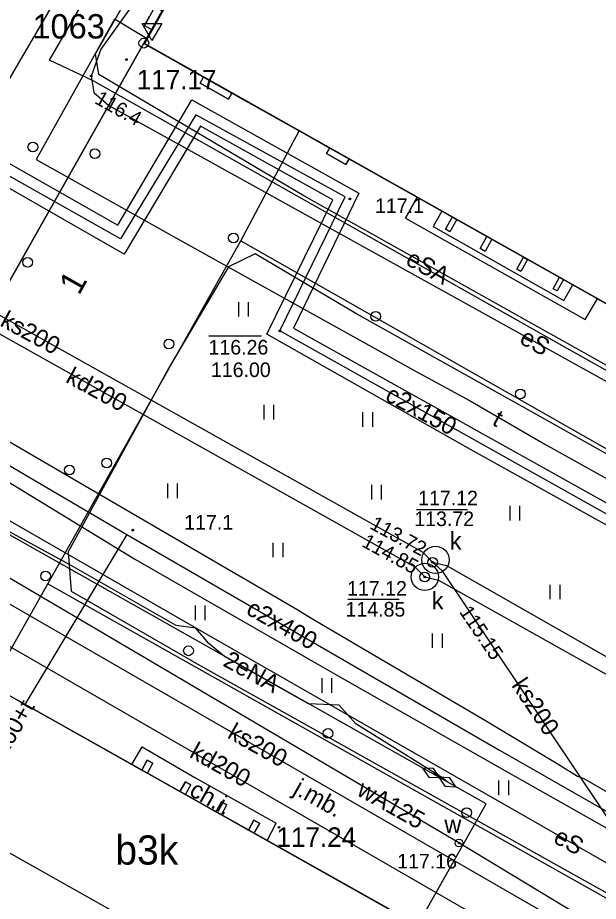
# Model space of a CAD drawing. Extents: x 6434771 to 6436222, y 5663454 to 5664782.
# Drawn here: x 6435168.08 to 6435197.88, y 5664037.72 to 5664083.06 of the extents above; entities that cross this region are included whole.
import ezdxf

# ---------------------------------------------------------------- set-up
doc = ezdxf.new("R2010")
doc.units = 0
for name, color, linetype in [('Warstwa 1', 7, 'Continuous'), ('Warstwa 10', 7, 'Continuous'), ('Warstwa 11', 7, 'Continuous'), ('Warstwa 12', 7, 'Continuous'), ('Warstwa 13', 7, 'Continuous'), ('Warstwa 14', 7, 'Continuous'), ('Warstwa 15', 7, 'Continuous'), ('Warstwa 19', 7, 'Continuous'), ('Warstwa 25', 7, 'Continuous'), ('Warstwa 3', 7, 'Continuous'), ('Warstwa 36', 7, 'Continuous'), ('Warstwa 4', 7, 'Continuous'), ('Warstwa 40', 7, 'Continuous'), ('Warstwa 5', 7, 'Continuous'), ('Warstwa 6', 7, 'Continuous'), ('Warstwa 7', 7, 'Continuous'), ('Warstwa 8', 7, 'Continuous'), ('Warstwa 9', 7, 'Continuous')]:
    doc.layers.add(name, color=color, linetype=linetype)

msp = doc.modelspace()

# ---------------------------------------------------------------- linework, layer by layer
at = {"layer": 'Warstwa 1'}
for p, q in [((6435174.552, 5664081.758), (6435178.047, 5664087.926)), ((6435174.552, 5664081.758), (6435178.047, 5664087.926)), ((6435158.518, 5664053.401), (6435174.552, 5664081.758)), ((6435158.518, 5664053.401), (6435174.552, 5664081.758)), ((6435174.552, 5664081.758), (6435211.99, 5664060.674)), ((6435174.552, 5664081.758), (6435211.99, 5664060.674)), ((6435158.518, 5664053.401), (6435195.867, 5664032.418)), ((6435158.518, 5664053.401), (6435195.867, 5664032.418))]:
    msp.add_line(p, q, dxfattribs=at)
for points in [[(6435211.847, 5664146.361), (6435208.198, 5664139.915), (6435208.059, 5664139.966), (6435178.594, 5664087.63), (6435178.047, 5664087.926), (6435174.582, 5664081.728), (6435211.99, 5664060.674), (6435215.475, 5664066.872), (6435220.148, 5664064.636), (6435233.465, 5664088.236), (6435235.182, 5664091.355), (6435230.077, 5664094.237), (6435243.848, 5664119.922), (6435247.365, 5664126.27)], [(6435158.518, 5664053.401), (6435195.867, 5664032.418), (6435192.352, 5664026.24), (6435191.865, 5664026.546), (6435155.51, 5664047.027), (6435155.004, 5664047.313)], [(6435120.043, 5663983.972), (6435156.428, 5663963.391), (6435163.584, 5663977.105), (6435177.433, 5664001.679), (6435182.61, 5664011.327), (6435184.623, 5664014.883), (6435185.05, 5664014.638), (6435191.62, 5664026.099), (6435191.865, 5664026.546), (6435155.51, 5664047.027)]]:
    msp.add_lwpolyline(points, close=True, dxfattribs=at)
for centre in [(6435168.857, 5664076.427), (6435172.04, 5664076.085), (6435179.154, 5664071.756), (6435168.59, 5664070.514), (6435186.45, 5664067.733), (6435175.839, 5664066.315), (6435193.881, 5664063.753), (6435170.737, 5664059.853), (6435172.649, 5664060.209), (6435169.508, 5664054.413), (6435176.847, 5664050.573), (6435184.007, 5664046.331), (6435191.125, 5664042.267)]:
    msp.add_circle(centre, 0.25, dxfattribs=at)
at = {"layer": 'Warstwa 10'}
for points in [[(6435225.87, 5664173.07), (6435180.51, 5664093.48), (6435180.27, 5664093.08), (6435179.09, 5664091.61), (6435178.37, 5664090.23), (6435178.21, 5664091.38), (6435178.7, 5664091.88), (6435179.6, 5664091.07), (6435179.05, 5664089.98), (6435177.01, 5664087.99), (6435172.35, 5664081.45), (6435171.85, 5664080.07), (6435171.99, 5664079.23), (6435172.75, 5664078.56), (6435221.41, 5664051.58), (6435221.42, 5664051.35), (6435221.27, 5664050.99), (6435203.99, 5664020.91), (6435203.3, 5664018.64), (6435207.17, 5664008.71), (6435207.27, 5664005.6)], [(6435196.142, 5664032.895), (6435200.025, 5664030.607), (6435212.697, 5664053.005), (6435212.907, 5664054.693), (6435212.555, 5664056.177), (6435210.389, 5664058.174), (6435196.274, 5664066.095), (6435171.959, 5664079.819), (6435169.711, 5664080.88), (6435174.807, 5664089.688), (6435176.96, 5664092.57), (6435182.911, 5664102.719), (6435192.716, 5664119.83), (6435202.641, 5664137.362), (6435198.899, 5664139.988), (6435201.705, 5664145.85)], [(6435194.595, 5664030.184), (6435196.085, 5664029.825), (6435196.389, 5664030.151), (6435197.269, 5664030.111), (6435198.408, 5664030.847), (6435200.464, 5664030.492), (6435203.26, 5664035.109), (6435213.029, 5664053.171), (6435212.27, 5664057.401), (6435182.768, 5664073.918), (6435172.243, 5664080.156), (6435172.075, 5664081.208), (6435175.499, 5664087.227), (6435176.438, 5664088.016), (6435177.037, 5664088.718), (6435178.007, 5664090.357), (6435180.902, 5664094.942), (6435185.327, 5664102.739), (6435184.969, 5664104.533), (6435203.742, 5664137.718)], [(6435133.821, 5664079.593), (6435142.697, 5664074.676), (6435148.555, 5664071.551), (6435152.534, 5664069.182), (6435154.926, 5664067.949), (6435156.45, 5664067.059), (6435157.461, 5664063.108), (6435177.639, 5664051.518), (6435203.654, 5664036.637), (6435200.197, 5664030.765), (6435201.227, 5664026.623)]]:
    msp.add_lwpolyline(points, dxfattribs=at)
msp.add_circle((6435174.552, 5664081.758), 0.25, dxfattribs=at)
msp.add_circle((6435174.552, 5664081.758), 0.25, dxfattribs=at)
at = {"layer": 'Warstwa 12'}
for points in [[(6435133.938, 5664109.367), (6435156.34, 5664098.61), (6435164.67, 5664091.47), (6435171.62, 5664087.53), (6435171.931, 5664087.241), (6435171.67, 5664086.82), (6435149.66, 5664049.17), (6435149.1, 5664046.29), (6435149.94, 5664045.2), (6435150.203, 5664044.856), (6435150.43, 5664044.43), (6435151.51, 5664042.52), (6435122.16, 5663990.08)], [(6435189.3, 5664044.31), (6435162.064, 5664059.668), (6435156.694, 5664062.814), (6435154.029, 5664064.612), (6435153.636, 5664065.731), (6435153.541, 5664066.928), (6435155.816, 5664071.342), (6435156.331, 5664073.482), (6435156.499, 5664073.888), (6435157.075, 5664074.424), (6435158.806, 5664076.114), (6435162.118, 5664082.854), (6435162.284, 5664085.324)], [(6435189.79, 5664044.1), (6435185.44, 5664046.82), (6435184.57, 5664047.78), (6435183, 5664047.85), (6435178.69, 5664050.28), (6435177.89, 5664050.94), (6435177.22, 5664051.73), (6435176.22, 5664051.87), (6435170.95, 5664054.89), (6435161.95, 5664059.79), (6435155.81, 5664063.24), (6435154.55, 5664064.08), (6435153.86, 5664065.23), (6435153.66, 5664066.73), (6435154.17, 5664068.02), (6435155.82, 5664071.18), (6435155.75, 5664072.6), (6435156.35, 5664073.68), (6435157.23, 5664074.82), (6435158.32, 5664075.58), (6435161.62, 5664081.2), (6435162.16, 5664083.48)], [(6435174.72, 5664081.974), (6435173.041, 5664082.992), (6435169.022, 5664075.778), (6435176.231, 5664071.757), (6435188.525, 5664064.914), (6435191.309, 5664063.404), (6435195.134, 5664061.173), (6435212.671, 5664051.407), (6435220.523, 5664064.296), (6435222.704, 5664067.97), (6435227.289, 5664069.758), (6435232.402, 5664065.742), (6435250.275, 5664055.93), (6435267.077, 5664046.605), (6435278.726, 5664040.091)], [(6435235.913, 5664045.824), (6435234.44, 5664046.636), (6435233.447, 5664047.118), (6435232.461, 5664047.61), (6435229.483, 5664049.185), (6435225.444, 5664042.522), (6435212.352, 5664049.694), (6435208.131, 5664052.13), (6435207.053, 5664052.706), (6435205.939, 5664053.22), (6435204.902, 5664053.886), (6435181.538, 5664066.989), (6435184.889, 5664073.867), (6435177.225, 5664078.078), (6435173.355, 5664071.715), (6435161.274, 5664078.517), (6435159.904, 5664076.525), (6435153.948, 5664079.793)], [(6435151.025, 5664077.153), (6435148.188, 5664071.505), (6435173.686, 5664056.544), (6435192.8, 5664045.475), (6435214.473, 5664033.101), (6435209.205, 5664024.403), (6435224.292, 5664015.821), (6435225.396, 5664015.178), (6435226.507, 5664014.548), (6435246.965, 5664002.888), (6435264.144, 5663993.235), (6435278.063, 5663985.254)], [(6435224.731, 5664018.548), (6435218.413, 5664022.045), (6435213.172, 5664024.498), (6435208.557, 5664029.924), (6435190.727, 5664040.71), (6435157.69, 5664060.171), (6435157.207, 5664059.334), (6435153.054, 5664051.517), (6435151.743, 5664049.304), (6435148.23, 5664043.378), (6435142.623, 5664033.299), (6435134.795, 5664019.31), (6435128.562, 5664008.247), (6435120.423, 5663993.785), (6435118.121, 5663989.596)], [(6435173.686, 5664056.544), (6435168.443, 5664047.824)], [(6435189.79, 5664044.1), (6435189.3, 5664044.31)], [(6435190.13, 5664043.84), (6435189.3, 5664044.31)], [(6435190.13, 5664043.84), (6435189.3, 5664044.31)], [(6435188.96, 5664037.103), (6435192.121, 5664042.714), (6435190.13, 5664043.84)], [(6435190.13, 5664043.84), (6435189.79, 5664044.1)]]:
    msp.add_lwpolyline(points, dxfattribs=at)
at = {"layer": 'Warstwa 13'}
for centre in [(6435185.124, 5664073.762), (6435173.986, 5664056.767)]:
    msp.add_circle(centre, 0.045, dxfattribs=at)
at = {"layer": 'Warstwa 14'}
for p, q in [((6435177.881, 5664066.736), (6435180.585, 5664066.736)), ((6435188.543, 5664057.825), (6435191.164, 5664057.825)), ((6435185.017, 5664053.228), (6435187.657, 5664053.228))]:
    msp.add_line(p, q, dxfattribs=at)
for centre in [(6435171.85, 5664080.07), (6435181.538, 5664066.989), (6435189.371, 5664055.118), (6435189.371, 5664055.118), (6435189.371, 5664055.118), (6435188.972, 5664054.362), (6435188.972, 5664054.362)]:
    msp.add_circle(centre, 0.045, dxfattribs=at)
at = {"layer": 'Warstwa 15'}
for centre in [(6435189.522, 5664055.236), (6435188.972, 5664054.362)]:
    msp.add_circle(centre, 0.7, dxfattribs=at)
at = {"layer": 'Warstwa 19'}
for points in [[(6435189.74, 5664044.072), (6435189.419, 5664044.53), (6435188.86, 5664044.548), (6435189.181, 5664044.09)], [(6435190.565, 5664043.594), (6435190.253, 5664044.058), (6435189.695, 5664044.086), (6435190.007, 5664043.622)]]:
    msp.add_lwpolyline(points, close=True, dxfattribs=at)
at = {"layer": 'Warstwa 25'}
for centre in [(6435173.661, 5664080.915), (6435181.489, 5664041.508)]:
    msp.add_circle(centre, 0.045, dxfattribs=at)
at = {"layer": 'Warstwa 36'}
for points in [[(6435188.578, 5664073.851), (6435187.987, 5664072.772), (6435197.211, 5664067.577), (6435197.838, 5664068.639)], [(6435189.849, 5664073.136), (6435189.401, 5664072.342), (6435196.105, 5664068.558), (6435196.57, 5664069.353)]]:
    msp.add_lwpolyline(points, dxfattribs=at)
at = {"layer": 'Warstwa 4'}
msp.add_lwpolyline([(6435215.475, 5664066.872), (6435211.99, 5664060.674), (6435174.582, 5664081.728), (6435178.047, 5664087.926), (6435178.594, 5664087.63), (6435179.944, 5664086.738), (6435181.161, 5664088.801), (6435186.052, 5664086.021), (6435211.01, 5664129.817), (6435234.53, 5664116.865), (6435208.625, 5664070.816)], close=True, dxfattribs=at)
msp.add_lwpolyline([(6435180.262, 5664070.949), (6435178.899, 5664070.275), (6435175.831, 5664065.102), (6435170.666, 5664055.654), (6435170.821, 5664053.632), (6435177.416, 5664049.842), (6435184.667, 5664045.774), (6435197.601, 5664038.547), (6435203.949, 5664035.03), (6435205.218, 5664034.084), (6435214.97, 5664051.224), (6435213.992, 5664051.79), (6435207.288, 5664055.641), (6435194.405, 5664062.867), (6435185.435, 5664067.886), (6435180.262, 5664070.949)], dxfattribs=at)
for centre, radius in [((6435189.371, 5664055.118), 0.25), ((6435188.972, 5664054.362), 0.25), ((6435190.727, 5664040.71), 0.2)]:
    msp.add_circle(centre, radius, dxfattribs=at)
at = {"layer": 'Warstwa 40'}
for points in [[(6435174.981, 5664082.442), (6435175.517, 5664083.401), (6435175.123, 5664083.622), (6435174.587, 5664082.662)], [(6435177.447, 5664079.704), (6435177.623, 5664080.017), (6435179.077, 5664079.198), (6435178.901, 5664078.886)], [(6435183.93, 5664076.087), (6435184.092, 5664076.376), (6435185.091, 5664075.813), (6435184.929, 5664075.525)], [(6435190.036, 5664072.206), (6435190.391, 5664072.838), (6435190.614, 5664072.712), (6435190.258, 5664072.081)], [(6435191.812, 5664071.216), (6435192.16, 5664071.835), (6435192.419, 5664071.69), (6435192.07, 5664071.071)], [(6435193.696, 5664070.15), (6435194.047, 5664070.773), (6435194.245, 5664070.661), (6435193.895, 5664070.039)], [(6435195.558, 5664069.156), (6435195.888, 5664069.742), (6435196.096, 5664069.625), (6435195.766, 5664069.04)], [(6435174.729, 5664044.961), (6435174.444, 5664044.454), (6435174.734, 5664044.29), (6435175.019, 5664044.798)], [(6435176.689, 5664043.852), (6435176.407, 5664043.35), (6435176.688, 5664043.192), (6435176.971, 5664043.694)], [(6435178.538, 5664042.818), (6435178.254, 5664042.312), (6435178.534, 5664042.155), (6435178.818, 5664042.661)], [(6435180.204, 5664041.879), (6435179.922, 5664041.376), (6435180.22, 5664041.208), (6435180.503, 5664041.711)]]:
    msp.add_lwpolyline(points, close=True, dxfattribs=at)
at = {"layer": 'Warstwa 5'}
for p, q in [((6435169.626, 5664054.006), (6435179.53, 5664071.607)), ((6435179.53, 5664071.607), (6435213.238, 5664052.441)), ((6435179.427, 5664067.722), (6435179.427, 5664068.472)), ((6435179.927, 5664067.722), (6435179.927, 5664068.472)), ((6435180.725, 5664062.439), (6435180.725, 5664063.189)), ((6435181.225, 5664062.439), (6435181.225, 5664063.189)), ((6435185.799, 5664062.069), (6435185.799, 5664062.819)), ((6435186.299, 5664062.069), (6435186.299, 5664062.819)), ((6435175.784, 5664058.411), (6435175.784, 5664059.161)), ((6435176.284, 5664058.411), (6435176.284, 5664059.161)), ((6435186.249, 5664058.345), (6435186.249, 5664059.095)), ((6435186.749, 5664058.345), (6435186.749, 5664059.095)), ((6435193.358, 5664057.267), (6435193.358, 5664058.017)), ((6435193.858, 5664057.267), (6435193.858, 5664058.017)), ((6435181.197, 5664055.37), (6435181.197, 5664056.12)), ((6435181.697, 5664055.37), (6435181.697, 5664056.12)), ((6435169.626, 5664054.006), (6435203.514, 5664034.928)), ((6435195.415, 5664053.215), (6435195.415, 5664053.965)), ((6435195.915, 5664053.215), (6435195.915, 5664053.965)), ((6435177.204, 5664052.142), (6435177.204, 5664052.892)), ((6435177.704, 5664052.142), (6435177.704, 5664052.892)), ((6435189.377, 5664050.717), (6435189.377, 5664051.467)), ((6435189.877, 5664050.717), (6435189.877, 5664051.467)), ((6435183.702, 5664048.415), (6435183.702, 5664049.165)), ((6435184.202, 5664048.415), (6435184.202, 5664049.165)), ((6435192.779, 5664043.169), (6435192.779, 5664043.919)), ((6435193.279, 5664043.169), (6435193.279, 5664043.919))]:
    msp.add_line(p, q, dxfattribs=at)
at = {"layer": 'Warstwa 6'}
for points in [[(6435129.873, 5664079.629), (6435119.373, 5664060.725), (6435099.605, 5664026.362), (6435097.753, 5664027.064), (6435088.902, 5664010.531), (6435070.884, 5664005.038), (6435120.043, 5663983.972), (6435155.51, 5664047.027), (6435155.004, 5664047.313), (6435158.518, 5664053.401), (6435174.552, 5664081.758), (6435178.047, 5664087.926), (6435171.553, 5664091.735), (6435147.074, 5664105.982), (6435151.062, 5664159.407), (6435151.966, 5664163.866), (6435155.042, 5664172.61), (6435129.333, 5664159.69), (6435132.379, 5664160.093), (6435134.434, 5664158.918), (6435135.019, 5664155.141), (6435133.231, 5664121.51)], [(6435199.848, 5664006.908), (6435203.587, 5664013.424), (6435194.279, 5664018.616), (6435196.865, 5664023.165), (6435191.62, 5664026.099), (6435191.865, 5664026.546), (6435192.352, 5664026.24), (6435195.867, 5664032.418), (6435158.518, 5664053.401), (6435155.004, 5664047.313), (6435155.51, 5664047.027), (6435120.043, 5663983.972), (6435156.428, 5663963.391), (6435163.584, 5663977.105), (6435164.19, 5663976.758), (6435185.403, 5664014.833)]]:
    msp.add_lwpolyline(points, close=True, dxfattribs=at)
for points in [[(6435208.059, 5664139.966), (6435178.594, 5664087.63), (6435178.047, 5664087.926), (6435174.552, 5664081.758), (6435211.99, 5664060.674), (6435216.451, 5664058.25), (6435220.148, 5664064.636), (6435223.26, 5664070.16)], [(6435307.31, 5664022.93), (6435223.26, 5664070.16), (6435220.148, 5664064.636), (6435216.451, 5664058.25), (6435211.99, 5664060.674), (6435174.552, 5664081.758), (6435158.518, 5664053.401), (6435195.867, 5664032.418), (6435192.352, 5664026.24), (6435191.865, 5664026.546), (6435191.62, 5664026.099), (6435196.865, 5664023.165), (6435194.279, 5664018.616), (6435203.587, 5664013.424), (6435199.848, 5664006.908), (6435272.122, 5663966.213), (6435250.812, 5663928.329), (6435244.547, 5663917.184), (6435268.258, 5663903.897), (6435273.017, 5663901.219), (6435305.06, 5663883.021)]]:
    msp.add_lwpolyline(points, dxfattribs=at)
for centre in [(6435189.371, 5664055.118), (6435188.972, 5664054.362), (6435190.727, 5664040.71)]:
    msp.add_circle(centre, 0.045, dxfattribs=at)
at = {"layer": 'Warstwa 7'}
for points in [[(6435135.382, 5664071.777), (6435138.322, 5664071.983), (6435141.722, 5664072.252), (6435145.574, 5664072.582), (6435154.752, 5664073.472), (6435157.07, 5664073.439), (6435163.927, 5664069.6), (6435188.867, 5664055.634), (6435189.371, 5664055.118)], [(6435136.892, 5664070.999), (6435138.265, 5664071.108), (6435143.943, 5664071.528), (6435148.784, 5664071.909), (6435150.308, 5664072.071), (6435156.298, 5664072.57), (6435156.91, 5664072.571), (6435188.458, 5664054.879), (6435188.972, 5664054.362), (6435189.68, 5664054.194), (6435218.139, 5664038.229), (6435218.573, 5664037.764)], [(6435189.371, 5664055.118), (6435189.856, 5664054.702), (6435199.414, 5664040.415), (6435200.482, 5664034.522), (6435200.615, 5664033.94), (6435200.099, 5664034.247), (6435162.608, 5664055.881), (6435162.092, 5664056.188)], [(6435198.474, 5664033.016), (6435197.958, 5664033.313), (6435160.715, 5664054.804), (6435160.198, 5664055.11)], [(6435189.371, 5664055.118), (6435190.079, 5664054.949), (6435217.869, 5664039.102), (6435218.383, 5664038.586)]]:
    msp.add_lwpolyline(points, dxfattribs=at)
at = {"layer": 'Warstwa 8'}
for p, q in [((6435166.688, 5664048.811), (6435169.626, 5664054.006)), ((6435169.626, 5664054.006), (6435203.514, 5664034.928)), ((6435166.688, 5664048.811), (6435173.933, 5664044.741)), ((6435173.933, 5664044.741), (6435174.46, 5664045.639)), ((6435174.46, 5664045.639), (6435177.178, 5664044.072)), ((6435177.178, 5664044.072), (6435181.337, 5664041.723)), ((6435180.887, 5664040.834), (6435181.337, 5664041.723)), ((6435180.887, 5664040.834), (6435195.867, 5664032.418))]:
    msp.add_line(p, q, dxfattribs=at)
for points in [[(6435205.267, 5664053.151), (6435191.327, 5664060.903), (6435180.874, 5664066.82), (6435184.245, 5664073.722), (6435177.459, 5664077.494), (6435173.535, 5664070.936), (6435161.471, 5664077.847), (6435160.092, 5664075.784), (6435154.736, 5664078.752), (6435153.692, 5664079.319), (6435154.217, 5664080.284)], [(6435154.217, 5664080.284), (6435159.758, 5664077.258), (6435161.016, 5664079.348), (6435173.223, 5664072.415), (6435177.024, 5664078.852), (6435185.583, 5664074.061), (6435182.235, 5664067.133), (6435205.745, 5664054.014)], [(6435224.636, 5664016.618), (6435220.923, 5664018.737), (6435219.715, 5664019.427), (6435210.318, 5664024.792), (6435215.686, 5664033.466), (6435208.184, 5664037.637), (6435197.158, 5664044.003), (6435196.819, 5664044.12), (6435195.769, 5664044.776), (6435192.093, 5664046.975), (6435183.091, 5664052.263), (6435182.454, 5664052.659), (6435158.76, 5664066.47)], [(6435166.232, 5664060.06), (6435174.117, 5664055.254), (6435184.616, 5664049.233), (6435193.209, 5664044.366), (6435213.625, 5664032.812), (6435208.181, 5664024.159), (6435218.955, 5664018.048), (6435220.177, 5664017.383), (6435223.862, 5664015.294)]]:
    msp.add_lwpolyline(points, dxfattribs=at)
at = {"layer": 'Warstwa 9'}
for p, q in [((6435174.587, 5664082.662), (6435174.852, 5664083.137)), ((6435174.582, 5664081.728), (6435174.981, 5664082.442)), ((6435174.587, 5664082.662), (6435174.981, 5664082.442)), ((6435174.582, 5664081.728), (6435177.623, 5664080.017)), ((6435177.447, 5664079.704), (6435177.623, 5664080.017)), ((6435177.447, 5664079.704), (6435178.901, 5664078.886)), ((6435178.901, 5664078.886), (6435179.077, 5664079.198)), ((6435179.077, 5664079.198), (6435182.521, 5664077.26)), ((6435179.53, 5664071.607), (6435182.521, 5664077.26)), ((6435179.53, 5664071.607), (6435182.521, 5664077.26)), ((6435182.521, 5664077.26), (6435184.092, 5664076.376)), ((6435183.93, 5664076.087), (6435184.092, 5664076.376)), ((6435183.93, 5664076.087), (6435184.929, 5664075.525)), ((6435184.929, 5664075.525), (6435185.091, 5664075.813)), ((6435185.091, 5664075.813), (6435188.578, 5664073.851)), ((6435187.987, 5664072.772), (6435188.578, 5664073.851)), ((6435187.987, 5664072.772), (6435197.211, 5664067.577)), ((6435169.626, 5664054.006), (6435179.53, 5664071.607)), ((6435179.53, 5664071.607), (6435213.238, 5664052.441)), ((6435197.211, 5664067.577), (6435197.838, 5664068.639)), ((6435197.838, 5664068.639), (6435200.902, 5664066.915)), ((6435166.688, 5664048.811), (6435169.626, 5664054.006)), ((6435173.933, 5664044.741), (6435174.46, 5664045.639)), ((6435174.46, 5664045.639), (6435177.178, 5664044.072)), ((6435173.933, 5664044.741), (6435174.444, 5664044.454)), ((6435174.444, 5664044.454), (6435174.729, 5664044.961)), ((6435174.729, 5664044.961), (6435175.019, 5664044.798)), ((6435174.734, 5664044.291), (6435175.019, 5664044.798)), ((6435174.734, 5664044.291), (6435176.407, 5664043.351)), ((6435176.407, 5664043.351), (6435176.689, 5664043.852)), ((6435176.689, 5664043.852), (6435176.971, 5664043.694)), ((6435177.178, 5664044.072), (6435181.337, 5664041.723)), ((6435176.688, 5664043.193), (6435176.971, 5664043.694)), ((6435176.688, 5664043.193), (6435178.254, 5664042.313)), ((6435178.254, 5664042.313), (6435178.538, 5664042.818)), ((6435178.534, 5664042.156), (6435178.818, 5664042.661)), ((6435178.538, 5664042.818), (6435178.818, 5664042.661)), ((6435178.534, 5664042.156), (6435179.922, 5664041.376)), ((6435179.922, 5664041.376), (6435180.204, 5664041.879)), ((6435180.204, 5664041.879), (6435180.503, 5664041.711)), ((6435180.22, 5664041.208), (6435180.503, 5664041.711)), ((6435180.887, 5664040.834), (6435181.337, 5664041.723)), ((6435180.22, 5664041.208), (6435180.887, 5664040.834))]:
    msp.add_line(p, q, dxfattribs=at)
msp.add_lwpolyline([(6435174.47, 5664082.765), (6435175.47, 5664082.765), (6435174.97, 5664081.899)], close=True, dxfattribs=at)

# ---------------------------------------------------------------- texts
at = {"layer": 'Warstwa 10'}
msp.add_text('1063', height=1.25, dxfattribs=at).set_placement((6435168.834, 5664081.996))
at = {"layer": 'Warstwa 11'}
for s, rotation, p in [('eSA', 331.2498, (6435187.927, 5664070.428)), ('eS', 330.992, (6435193.774, 5664066.389)), ('eS', 330.9232, (6435195.511, 5664040.769))]:
    msp.add_text(s, height=0.9, rotation=rotation, dxfattribs=at).set_placement(p)
at = {"layer": 'Warstwa 13'}
for p in [(6435186.418, 5664073.037), (6435176.626, 5664056.793)]:
    msp.add_text('117.1', height=0.75, dxfattribs=at).set_placement(p)
for s, rotation, p in [('c2x150', 331.4102, (6435186.878, 5664063.455)), ('t', 331.4446, (6435192.377, 5664062.198)), ('c2x400', 330.6196, (6435179.741, 5664052.492)), ('2eNA', 331.267, (6435178.565, 5664049.827)), ('c2x60+t', 59.6793, (6435166.834, 5664044.051)), ('wA125', 330.7055, (6435185.429, 5664043.192))]:
    msp.add_text(s, height=0.9, rotation=rotation, dxfattribs=at).set_placement(p)
at = {"layer": 'Warstwa 14'}
for s, height, rotation, p in [('116.4', 0.75, 330.992, (6435171.978, 5664078.698)), ('1', 1.25, 60.5158, (6435171.225, 5664068.779)), ('113.72', 0.75, 331.4446, (6435186.101, 5664056.873)), ('114.85', 0.75, 331.4102, (6435185.681, 5664055.959)), ('115.15', 0.75, 303.9369, (6435190.717, 5664052.573))]:
    msp.add_text(s, height=height, rotation=rotation, dxfattribs=at).set_placement(p)
for s, p in [('116.26', (6435177.874, 5664065.777)), ('116.00', (6435177.997, 5664064.621)), ('113.72', (6435188.434, 5664056.973)), ('114.85', (6435184.906, 5664052.329))]:
    msp.add_text(s, height=0.75, dxfattribs=at).set_placement(p)
at = {"layer": 'Warstwa 25'}
for s, p in [('117.17', (6435174.191, 5664079.385)), ('117.24', (6435181.361, 5664040.512))]:
    msp.add_text(s, height=1, dxfattribs=at).set_placement(p)
at = {"layer": 'Warstwa 3'}
msp.add_text('b3k', height=1.5, dxfattribs=at).set_placement((6435173.086, 5664039.601))
at = {"layer": 'Warstwa 5'}
for s, p in [('k', (6435190.255, 5664055.77)), ('k', (6435189.333, 5664052.7)), ('w', (6435189.979, 5664041.215))]:
    msp.add_text(s, height=0.9, dxfattribs=at).set_placement(p)
at = {"layer": 'Warstwa 6'}
for s, p in [('117.12', (6435188.633, 5664058.037)), ('117.12', (6435184.984, 5664053.401)), ('117.16', (6435187.557, 5664039.401))]:
    msp.add_text(s, height=0.75, dxfattribs=at).set_placement(p)
at = {"layer": 'Warstwa 7'}
for s, rotation, p in [('ks200', 331.4446, (6435167.12, 5664067.276)), ('kd200', 331.4102, (6435170.49, 5664064.384)), ('ks200', 303.9369, (6435193.394, 5664048.796)), ('ks200', 330.7055, (6435178.79, 5664046.134)), ('kd200', 330.7055, (6435176.843, 5664045.142))]:
    msp.add_text(s, height=0.9, rotation=rotation, dxfattribs=at).set_placement(p)
at = {"layer": 'Warstwa 8'}
msp.add_text('j.mb.', height=0.9, rotation=330.7055, dxfattribs=at).set_placement((6435182.162, 5664043.27))
at = {"layer": 'Warstwa 9'}
msp.add_text('ch.i.', height=0.9, rotation=330.5451, dxfattribs=at).set_placement((6435176.826, 5664043.185))

doc.saveas('drawing.dxf')
